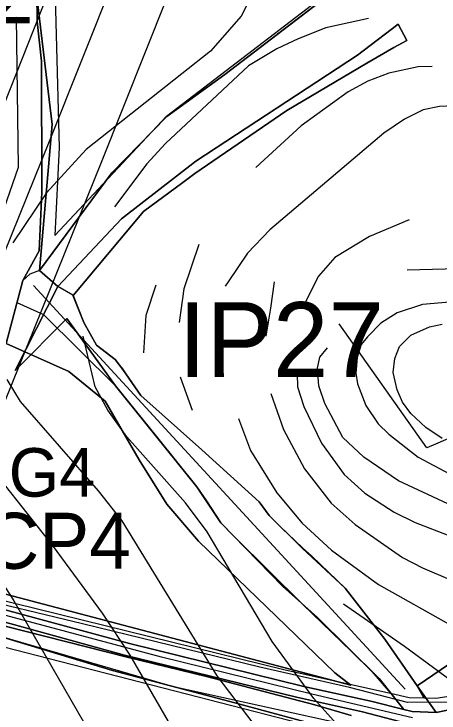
# Model space of a CAD drawing. Extents: x -1900516 to -575031, y -3809306 to -1157387.
# Drawn here: x -578770.8 to -578656.9, y -1159438.2 to -1159250.9 of the extents above; entities that cross this region are included whole.
import ezdxf

# ---------------------------------------------------------------- set-up
doc = ezdxf.new("R2010")
doc.units = 0
for name, color, linetype in [('01_OBVOD NEŘEŠENÉ', 7, 'Continuous'), ('01_OBVOD PÚ', 7, 'Continuous'), ('01_PARCELY_NÁVRH_PC', 7, 'Continuous'), ('01_PARCELY_NÁVRH_ŽP', 7, 'Continuous'), ('01_VRSTEVNICE', 7, 'Continuous'), ('02_KULTURY STAV', 7, 'Continuous'), ('03_PC_NÁVRH', 7, 'Continuous'), ('03_PC_OBJEKTY_NÁVRH', 7, 'Continuous'), ('04_ZPF_OP_ORGAN', 7, 'Continuous'), ('05_VHO_MELIORACE', 7, 'Continuous'), ('06_ÚSES_IP', 7, 'Continuous'), ('07_ELEKTRO', 7, 'Continuous'), ('07_OCH_P A POPISY TI', 7, 'Continuous')]:
    doc.layers.add(name, color=color, linetype=linetype)

msp = doc.modelspace()

# ---------------------------------------------------------------- linework, layer by layer
at = {"layer": '01_OBVOD NEŘEŠENÉ'}
for p, q in [((-578668.88, -1159232.29), (-578714.38, -1159267.1)), ((-578678.8, -1159261.96), (-578667.86, -1159253.63)), ((-578667.86, -1159253.63), (-578665.54, -1159258)), ((-578665.54, -1159258), (-578669.08, -1159259.85)), ((-578669.08, -1159259.85), (-578676.31, -1159264.09)), ((-578722.12, -1159290.34), (-578678.8, -1159261.96)), ((-578676.31, -1159264.09), (-578697.76, -1159276.77)), ((-578714.38, -1159267.1), (-578729.84, -1159278.37)), ((-578697.76, -1159276.77), (-578722.35, -1159293.66)), ((-578729.84, -1159278.37), (-578744.59, -1159293.5)), ((-578742.03, -1159305.76), (-578722.12, -1159290.34)), ((-578744.59, -1159293.5), (-578764.01, -1159319.64)), ((-578722.35, -1159293.66), (-578725.58, -1159296.06)), ((-578725.58, -1159296.06), (-578736.16, -1159303.79)), ((-578736.16, -1159303.79), (-578755.01, -1159326.3)), ((-578759.09, -1159323.9), (-578742.03, -1159305.76)), ((-578764.01, -1159319.64), (-578759.09, -1159323.9)), ((-578755.01, -1159326.3), (-578752.16, -1159333.53)), ((-578752.16, -1159333.53), (-578748.69, -1159339.61)), ((-578748.69, -1159339.61), (-578743.74, -1159343.45)), ((-578743.74, -1159343.45), (-578741.66, -1159346.13)), ((-578741.66, -1159346.13), (-578736.86, -1159353.08)), ((-578736.86, -1159353.08), (-578720.54, -1159367.66)), ((-578720.54, -1159367.66), (-578705.17, -1159381.61)), ((-578705.17, -1159381.61), (-578702.47, -1159385.25)), ((-578702.47, -1159385.25), (-578699.52, -1159388.25)), ((-578699.52, -1159388.25), (-578693.57, -1159393.95)), ((-578662.84, -1159430.87), (-578602.71, -1159390)), ((-578693.57, -1159393.95), (-578691.01, -1159396.16)), ((-578691.01, -1159396.16), (-578682.07, -1159404.75)), ((-578682.07, -1159404.75), (-578671.51, -1159418.43)), ((-578671.51, -1159418.43), (-578662.84, -1159430.87))]:
    msp.add_line(p, q, dxfattribs=at)
at = {"layer": '01_OBVOD PÚ'}
msp.add_lwpolyline([(-578668.88, -1159232.29), (-578714.38, -1159267.1), (-578729.84, -1159278.37), (-578744.59, -1159293.5), (-578764.01, -1159319.64), (-578759.09, -1159323.9), (-578742.03, -1159305.76), (-578722.12, -1159290.34), (-578678.8, -1159261.96), (-578667.86, -1159253.63), (-578665.54, -1159258), (-578669.08, -1159259.85), (-578676.31, -1159264.09), (-578697.76, -1159276.77), (-578722.35, -1159293.66), (-578725.58, -1159296.06), (-578736.16, -1159303.79), (-578755.01, -1159326.3), (-578752.16, -1159333.53), (-578748.69, -1159339.61), (-578743.74, -1159343.45), (-578741.66, -1159346.13), (-578736.86, -1159353.08), (-578720.54, -1159367.66), (-578705.17, -1159381.61), (-578702.47, -1159385.25), (-578699.52, -1159388.25), (-578693.57, -1159393.95), (-578691.01, -1159396.16), (-578682.07, -1159404.75), (-578671.51, -1159418.43), (-578662.84, -1159430.87), (-578602.71, -1159390)], dxfattribs=at)
at = {"layer": '01_PARCELY_NÁVRH_PC'}
for points in [[(-578680.53, -1159438.83), (-578690.19, -1159436.04), (-578719.21, -1159428.39), (-578740.5, -1159423.22), (-578800.71, -1159407.93), (-578802.57, -1159407.45), (-578816, -1159402.88), (-578834.08, -1159395.96), (-578841.47, -1159393.66), (-578845.51, -1159391.77), (-578865.03, -1159378.15), (-578869.94, -1159374.29), (-578878.12, -1159369.12), (-578887.02, -1159365.74), (-578913.36, -1159358.64), (-578960.86, -1159353.66), (-578977.85, -1159352.64), (-578989.86, -1159352.48), (-579030.26, -1159355.98), (-579039.25, -1159359.63), (-579045.66, -1159366.64), (-579052.43, -1159377.7), (-579071.21, -1159424.42), (-579081.08, -1159447.93)], [(-578795.12, -1159402.8), (-578698.14, -1159426.59), (-578669.93, -1159432.91), (-578664.95, -1159434.01), (-578661.04, -1159434.13), (-578657.79, -1159434.23), (-578650.23, -1159433.02), (-578640.61, -1159428.96), (-578614.79, -1159415.31), (-578599.75, -1159406.55), (-578590.71, -1159401.98), (-578571.85, -1159393.68), (-578569.22, -1159393.07), (-578556.92, -1159394.08), (-578530.41, -1159405.37), (-578466.69, -1159430.25)]]:
    msp.add_lwpolyline(points, dxfattribs=at)
at = {"layer": '01_PARCELY_NÁVRH_ŽP'}
msp.add_lwpolyline([(-578664.95, -1159434.01), (-578661.04, -1159434.13), (-578662.84, -1159430.87), (-578671.51, -1159418.43), (-578682.07, -1159404.75), (-578693.58, -1159393.98), (-578702.47, -1159385.25), (-578705.17, -1159381.61), (-578720.54, -1159367.66), (-578736.86, -1159353.08), (-578741.69, -1159346.01), (-578743.74, -1159343.45), (-578748.69, -1159339.61), (-578752.16, -1159333.53), (-578755.04, -1159326.27), (-578759.09, -1159323.9), (-578764.01, -1159319.64), (-578766.57, -1159320.64), (-578768.45, -1159322.3), (-578770.03, -1159328.24), (-578762.95, -1159331.43), (-578743.67, -1159350.53), (-578732.75, -1159364.04), (-578721.83, -1159377.56), (-578719.29, -1159381.36), (-578715.38, -1159387.23), (-578711.59, -1159391.14), (-578693.57, -1159408.99), (-578680.36, -1159421.67), (-578674.96, -1159427.03), (-578669.93, -1159432.91)], close=True, dxfattribs=at)
msp.add_lwpolyline([(-578681.9, -1159444.16), (-578804.15, -1159412.72), (-578817.83, -1159407.88), (-578816, -1159402.88), (-578802.57, -1159407.45), (-578800.71, -1159407.93), (-578740.5, -1159423.22), (-578719.21, -1159428.39), (-578690.19, -1159436.04), (-578680.53, -1159438.83)], dxfattribs=at)
at = {"layer": '01_VRSTEVNICE'}
for points in [[(-578775.8, -1159224.82), (-578752.31, -1159224.12), (-578738.6, -1159224.4), (-578724.9, -1159225.52), (-578719.03, -1159226.92), (-578712.46, -1159229.85), (-578708.12, -1159233.91), (-578705.75, -1159238.1), (-578706.58, -1159244.81), (-578709.94, -1159251.52), (-578718.19, -1159260.89), (-578751.47, -1159287.18), (-578762.09, -1159298.78), (-578771.18, -1159312.21)], [(-578675.82, -1159252.08), (-578687.29, -1159254.6), (-578694.7, -1159257.54), (-578700.4, -1159260.27), (-578707.98, -1159264.81), (-578730.21, -1159285.64), (-578735.25, -1159291.09), (-578743.92, -1159302.56)], [(-578658.77, -1159264.95), (-578662.54, -1159265.08), (-578670.37, -1159266.76), (-578676.05, -1159268.86), (-578681.28, -1159271.8), (-578693.86, -1159280.89), (-578706.03, -1159292.07)], [(-578649.26, -1159275.29), (-578656.81, -1159275.71), (-578661.23, -1159276.6), (-578666.18, -1159279.07), (-578671.77, -1159282.84), (-578702.25, -1159308.71), (-578708.26, -1159315), (-578713.44, -1159322.69), (-578714.28, -1159323.79)], [(-578664.92, -1159306.05), (-578675.54, -1159310.53), (-578684.91, -1159316.12), (-578689.25, -1159321.15), (-578693.3, -1159329.12)], [(-578721.27, -1159312.62), (-578725.32, -1159324.51), (-578726.58, -1159333.6)], [(-578665.48, -1159319.48), (-578651.92, -1159319.06)], [(-578701.13, -1159322.69), (-578702.11, -1159329.68), (-578703.37, -1159337.23)], [(-578732.87, -1159323.53), (-578735.53, -1159331.64), (-578736.09, -1159341.71)], [(-578652.08, -1159327.89), (-578661.42, -1159328.7), (-578668.13, -1159330.94), (-578672.58, -1159333.73), (-578676.1, -1159337.37), (-578677.79, -1159339.42), (-578678.9, -1159342.97), (-578679.21, -1159347.15), (-578678.76, -1159349.96), (-578676.52, -1159355.83), (-578673.21, -1159360.72), (-578670.37, -1159363.52), (-578662.54, -1159369.67), (-578654.15, -1159374.15)], [(-578656.11, -1159364.64), (-578660.44, -1159361.7), (-578664.5, -1159357.93), (-578666.75, -1159354.88), (-578668.13, -1159351.64), (-578669.27, -1159346.99), (-578668.83, -1159343.25), (-578667.57, -1159340.03), (-578664.5, -1159336.95), (-578659.46, -1159334.72), (-578656.11, -1159334.02)], [(-578715.39, -1159335), (-578714.83, -1159348.14)], [(-578634.16, -1159478.59), (-578643.24, -1159470.34), (-578677.64, -1159446.99), (-578684.49, -1159440.98), (-578690.51, -1159434.27), (-578701.69, -1159419.03), (-578719.03, -1159389.67), (-578724.9, -1159381.84), (-578740.56, -1159364.22), (-578745.66, -1159357.09), (-578749.09, -1159350.8), (-578752.31, -1159337.23)], [(-578886.25, -1159384.63), (-578874.65, -1159375.82), (-578852.98, -1159355.13), (-578837.32, -1159343.67), (-578828.09, -1159339.61), (-578823.89, -1159339.61), (-578820.54, -1159340.87), (-578816.76, -1159344.08), (-578813.13, -1159349.12), (-578807.26, -1159364.78), (-578801.66, -1159374.71), (-578794.25, -1159382.53), (-578782.37, -1159392.88), (-578776.35, -1159399.73), (-578770.9, -1159408.12), (-578750.49, -1159443.5)], [(-578654.6, -1159382.1), (-578667.85, -1159375.96), (-578677.08, -1159369.67), (-578682.68, -1159364.36), (-578687.57, -1159355.27), (-578689.11, -1159350.52), (-578689.53, -1159345.76), (-578688.88, -1159342.89), (-578686.87, -1159340.31)], [(-578694.98, -1159347.3), (-578694.84, -1159350.8), (-578693.16, -1159356.11), (-578688.41, -1159365.9), (-578682.4, -1159374.29), (-578676.8, -1159379.32), (-578668.97, -1159384.35), (-578663.38, -1159387.15), (-578632.06, -1159399.17), (-578626.47, -1159401.97), (-578613.74, -1159410.36)], [(-578772.72, -1159348.84), (-578769.22, -1159354.71), (-578748.25, -1159378.62), (-578741.96, -1159386.73), (-578716.51, -1159428.26), (-578704.91, -1159443.5)], [(-578726.3, -1159348.14), (-578723.08, -1159357.09)], [(-578701.97, -1159352.61), (-578698.61, -1159362.26), (-578693.02, -1159372.75), (-578685.89, -1159381.98), (-578679.46, -1159387.71), (-578666.74, -1159396.52), (-578661.42, -1159399.31), (-578633.95, -1159410.99), (-578624.23, -1159416.65)], [(-578710.64, -1159359.32), (-578707.42, -1159367.85), (-578700.43, -1159379.18), (-578693.58, -1159387.29), (-578685.75, -1159394.56), (-578673.17, -1159403.79), (-578652.19, -1159415.53), (-578634.72, -1159423.78)], [(-578728.12, -1159442.8), (-578739.72, -1159422.66), (-578747.13, -1159411.48), (-578760.28, -1159393.58), (-578781.53, -1159366.74)], [(-578682.54, -1159408.96), (-578666.18, -1159420.29), (-578650.66, -1159431.75)]]:
    msp.add_lwpolyline(points, dxfattribs=at)
at = {"layer": '02_KULTURY STAV'}
for points in [[(-578775.53, -1159127.99), (-578762.13, -1159174.04), (-578750.96, -1159216.07), (-578766.69, -1159225.18), (-578766.71, -1159229.78), (-578760.56, -1159280.49), (-578764.01, -1159319.64), (-578759.09, -1159323.9), (-578770.49, -1159346.44), (-578756.67, -1159332.47), (-578743.67, -1159350.53), (-578721.83, -1159377.56), (-578715.38, -1159387.23), (-578698.9, -1159404.24), (-578689.48, -1159412.63), (-578672.99, -1159428.98), (-578666.41, -1159437.22), (-578675.25, -1159435.03), (-578693.15, -1159431.1), (-578739.9, -1159419.59), (-578781.83, -1159408.23)], [(-578775.53, -1159127.99), (-578762.13, -1159174.04), (-578750.96, -1159216.07), (-578766.69, -1159225.18), (-578766.71, -1159229.78), (-578760.56, -1159280.49), (-578764.01, -1159319.64), (-578759.09, -1159323.9), (-578770.49, -1159346.44), (-578756.67, -1159332.47), (-578743.67, -1159350.53), (-578721.83, -1159377.56), (-578715.38, -1159387.23), (-578698.9, -1159404.24), (-578689.48, -1159412.63), (-578672.99, -1159428.98), (-578666.41, -1159437.22), (-578675.25, -1159435.03), (-578693.15, -1159431.1), (-578739.9, -1159419.59), (-578781.83, -1159408.23)], [(-578602.71, -1159390), (-578662.84, -1159430.87), (-578671.51, -1159418.43), (-578682.07, -1159404.75), (-578691.01, -1159396.16), (-578693.57, -1159393.95), (-578699.52, -1159388.25), (-578702.47, -1159385.25), (-578705.17, -1159381.61), (-578720.54, -1159367.66), (-578736.86, -1159353.08), (-578741.66, -1159346.13), (-578743.74, -1159343.45), (-578748.69, -1159339.61), (-578752.16, -1159333.53), (-578755.01, -1159326.3), (-578736.16, -1159303.79), (-578725.58, -1159296.06), (-578722.35, -1159293.66), (-578697.76, -1159276.77), (-578676.31, -1159264.09), (-578669.08, -1159259.85), (-578665.54, -1159258), (-578667.86, -1159253.63), (-578678.8, -1159261.96), (-578722.12, -1159290.34), (-578742.03, -1159305.76), (-578759.09, -1159323.9), (-578764.01, -1159319.64), (-578744.59, -1159293.5), (-578729.84, -1159278.37), (-578714.38, -1159267.1), (-578668.88, -1159232.29)], [(-578665.47, -1159440.98), (-578677.47, -1159437.91), (-578695.16, -1159433.96), (-578741.25, -1159422.68), (-578782.98, -1159411.14), (-578819.19, -1159401.33), (-578834.08, -1159395.96), (-578836.4, -1159395.24), (-578841.47, -1159393.66), (-578845.73, -1159391.87), (-578851.7, -1159388.13), (-578854.65, -1159386.48), (-578868.92, -1159377.36), (-578883.59, -1159369.39), (-578894.11, -1159365.52), (-578917.64, -1159358.86), (-578931.65, -1159356.51), (-578946.96, -1159355.58), (-578975.87, -1159355.65), (-578996.07, -1159355.4)], [(-578652.51, -1159437.01), (-578657.68, -1159438.06), (-578662.84, -1159430.87), (-578602.71, -1159390)], [(-578781.83, -1159408.23), (-578739.9, -1159419.59), (-578693.15, -1159431.1), (-578675.25, -1159435.03), (-578666.41, -1159437.22), (-578664.15, -1159437.78), (-578657.68, -1159438.06), (-578652.51, -1159437.01), (-578648.6, -1159435.54), (-578628.66, -1159425.62), (-578610.52, -1159415.66), (-578608.41, -1159414.61), (-578570.68, -1159394.05), (-578565.68, -1159392.62), (-578556.72, -1159394.43), (-578552.59, -1159396.58), (-578536.93, -1159403.24), (-578507.12, -1159415.14), (-578477.28, -1159426.63), (-578458.34, -1159433.09)], [(-578931.32, -1159562.03), (-578857.13, -1159434.74), (-578836.4, -1159395.24), (-578834.08, -1159395.96), (-578819.19, -1159401.33), (-578782.98, -1159411.14), (-578741.25, -1159422.68), (-578695.16, -1159433.96), (-578677.47, -1159437.91), (-578665.47, -1159440.98)]]:
    msp.add_lwpolyline(points, dxfattribs=at)
for points in [[(-578766.71, -1159229.78), (-578763.42, -1159228.38), (-578733.89, -1159207.49), (-578715.08, -1159195.09), (-578653, -1159157.37), (-578638.41, -1159150.57), (-578637, -1159150.48), (-578635.43, -1159150.96), (-578630.61, -1159154.28), (-578617.55, -1159183.19), (-578630.4, -1159197.76), (-578650.95, -1159216.74), (-578668.88, -1159232.29), (-578714.38, -1159267.1), (-578729.84, -1159278.37), (-578744.59, -1159293.5), (-578764.01, -1159319.64), (-578760.56, -1159280.49)], [(-578770.49, -1159346.44), (-578759.09, -1159323.9), (-578742.03, -1159305.76), (-578722.12, -1159290.34), (-578678.8, -1159261.96), (-578667.86, -1159253.63), (-578665.54, -1159258), (-578669.08, -1159259.85), (-578676.31, -1159264.09), (-578697.76, -1159276.77), (-578722.35, -1159293.66), (-578725.58, -1159296.06), (-578736.16, -1159303.79), (-578755.01, -1159326.3), (-578752.16, -1159333.53), (-578748.69, -1159339.61), (-578743.74, -1159343.45), (-578741.66, -1159346.13), (-578736.86, -1159353.08), (-578720.54, -1159367.66), (-578705.17, -1159381.61), (-578702.47, -1159385.25), (-578699.52, -1159388.25), (-578693.57, -1159393.95), (-578691.01, -1159396.16), (-578682.07, -1159404.75), (-578671.51, -1159418.43), (-578662.84, -1159430.87), (-578657.68, -1159438.06), (-578664.15, -1159437.78), (-578666.41, -1159437.22), (-578672.99, -1159428.98), (-578689.48, -1159412.63), (-578698.9, -1159404.24), (-578715.38, -1159387.23), (-578721.83, -1159377.56), (-578743.67, -1159350.53), (-578756.67, -1159332.47)]]:
    msp.add_lwpolyline(points, close=True, dxfattribs=at)
at = {"layer": '03_PC_NÁVRH'}
msp.add_lwpolyline([(-578664.08, -1159439.49), (-578691.06, -1159433.13), (-578731.31, -1159423.24), (-578788.51, -1159407.98), (-578818.79, -1159399.62), (-578840.13, -1159391.55), (-578863.75, -1159376.3), (-578876.23, -1159367.7), (-578904.71, -1159359.13), (-578912.91, -1159356.43), (-578932.04, -1159354.63), (-578960.73, -1159351.41), (-578992.19, -1159351.2), (-579018.62, -1159352.98), (-579030.77, -1159353.76), (-579040.57, -1159357.74), (-579047.47, -1159365.28), (-579054.45, -1159376.69), (-579073.29, -1159423.57), (-579083.15, -1159447.06)], dxfattribs=at)
at = {"layer": '03_PC_OBJEKTY_NÁVRH'}
msp.add_lwpolyline([(-578590.37, -1159402.82), (-578605.94, -1159411.91), (-578646.91, -1159433.49), (-578653.26, -1159435.31), (-578665.37, -1159435.39), (-578680.96, -1159431.31), (-578705, -1159425.89), (-578752.46, -1159414.33), (-578784.45, -1159406.6), (-578815.09, -1159397.62), (-578839.82, -1159388.09)], dxfattribs=at)
at = {"layer": '04_ZPF_OP_ORGAN'}
msp.add_lwpolyline([(-578760.32, -1159226.23), (-578758.7, -1159286.69), (-578759.89, -1159310.24), (-578729.96, -1159278.24), (-578669.39, -1159231.85), (-578650.95, -1159216.74), (-578614, -1159183.11), (-578629.51, -1159154.84), (-578632.88, -1159150.35), (-578640.82, -1159152.26), (-578655.64, -1159160.69), (-578674.28, -1159172.13), (-578686.18, -1159179.4), (-578698.07, -1159186.66), (-578727.21, -1159205.44), (-578733.89, -1159207.49)], close=True, dxfattribs=at)
for points in [[(-578760.32, -1159226.23), (-578758.7, -1159286.69), (-578759.89, -1159310.24), (-578729.96, -1159278.24), (-578669.39, -1159231.85), (-578650.95, -1159216.74), (-578614, -1159183.11), (-578629.51, -1159154.84), (-578632.88, -1159150.35), (-578640.82, -1159152.26), (-578655.64, -1159160.69), (-578674.28, -1159172.13), (-578686.18, -1159179.4), (-578698.07, -1159186.66), (-578727.21, -1159205.44), (-578733.89, -1159207.49), (-578760.32, -1159226.23)], [(-578800.51, -1159234.88), (-578765.47, -1159228.57), (-578764.86, -1159230.26), (-578764.63, -1159252.94), (-578763.42, -1159263.52), (-578763.35, -1159298.61), (-578764.11, -1159314.38), (-578768.45, -1159322.3), (-578772.95, -1159339.22), (-578756.15, -1159346.72), (-578746.4, -1159354.66), (-578737.28, -1159370.38), (-578729.9, -1159382.19), (-578721.38, -1159392.19), (-578684.84, -1159427.38), (-578680.61, -1159430.7), (-578817.23, -1159394.73)], [(-578817.23, -1159394.73), (-578680.61, -1159430.7), (-578684.84, -1159427.38), (-578721.38, -1159392.19), (-578729.9, -1159382.19), (-578737.28, -1159370.38), (-578746.4, -1159354.66), (-578756.15, -1159346.72), (-578772.95, -1159339.22), (-578768.45, -1159322.3), (-578764.11, -1159314.38), (-578763.35, -1159298.61), (-578763.42, -1159263.52), (-578764.63, -1159252.94), (-578764.86, -1159230.26), (-578765.47, -1159228.57), (-578800.51, -1159234.88)], [(-578459.94, -1159436.73), (-578538.43, -1159406.49), (-578561.51, -1159400.1), (-578571.64, -1159400.53), (-578580.03, -1159403.74), (-578655, -1159447.25), (-578664.9, -1159447.23), (-578677.27, -1159444.75), (-578711.65, -1159435.48), (-578744.48, -1159426.8), (-578828.45, -1159401.32), (-578826.41, -1159398.72), (-578834.08, -1159395.96), (-578839.19, -1159409.11), (-578848.77, -1159426.66), (-578861.53, -1159446.54), (-578875.72, -1159465.34), (-578888.86, -1159487.3), (-578903.91, -1159510.01), (-578919.47, -1159543.32), (-578935.33, -1159576.91), (-578946.84, -1159599.63), (-578940.46, -1159597.85)], [(-578861.53, -1159446.54), (-578848.77, -1159426.66), (-578839.19, -1159409.11), (-578834.08, -1159395.96), (-578826.41, -1159398.72), (-578828.45, -1159401.32), (-578744.48, -1159426.8), (-578711.65, -1159435.48), (-578677.27, -1159444.75)]]:
    msp.add_lwpolyline(points, dxfattribs=at)
at = {"layer": '05_VHO_MELIORACE'}
msp.add_lwpolyline([(-578957.02, -1159497.96), (-578999.82, -1159538.07), (-578976.83, -1159562.61), (-578930.48, -1159584.69), (-578893.64, -1159580.89), (-578854.64, -1159560.84), (-578812.39, -1159415.03), (-578769.59, -1159291.98), (-578770.13, -1159251.87), (-578796.16, -1159252.22), (-578814.55, -1159273.55), (-578814.01, -1159317.46), (-578831.89, -1159354.86), (-578854.64, -1159417.74), (-578895.81, -1159482.24), (-578905.9, -1159498.04)], close=True, dxfattribs=at)
at = {"layer": '06_ÚSES_IP'}
msp.add_line((-578765.6, -1159323.61), (-578666.03, -1159431.78), dxfattribs=at)
msp.add_lwpolyline([(-578468.31, -1159434.68), (-578565.47, -1159400.66), (-578630.75, -1159435), (-578655, -1159447.25), (-578728.06, -1159431.14), (-578816.87, -1159405.32)], dxfattribs=at)
at = {"layer": '07_ELEKTRO'}
for points in [[(-579151.64, -1160263.33), (-579124.46, -1160194.57), (-579087.04, -1160099.75), (-579049.34, -1160005.38), (-579007.3, -1159900.49), (-578960.77, -1159784.26), (-578916.42, -1159673.56), (-578883.23, -1159588.77), (-578839.91, -1159480.62), (-578797.65, -1159374.86), (-578761.31, -1159285.02), (-578726.29, -1159197.17), (-578686.82, -1159098.53)], [(-578493.23, -1159349.65), (-578539.76, -1159331.7), (-578596.94, -1159339.8), (-578657.87, -1159366.12), (-578660.2, -1159367.13)], [(-578660.2, -1159367.13), (-578683.69, -1159333.89)]]:
    msp.add_lwpolyline(points, dxfattribs=at)
at = {"layer": '07_OCH_P A POPISY TI'}
for p, q in [((-578775.23, -1159279.43), (-578740.22, -1159191.61)), ((-578747.39, -1159290.61), (-578712.36, -1159202.73)), ((-578783.73, -1159380.46), (-578747.39, -1159290.61))]:
    msp.add_line(p, q, dxfattribs=at)

# ---------------------------------------------------------------- texts
at = {"layer": '03_PC_OBJEKTY_NÁVRH'}
for s, p in [('B2', (-578790.13, -1159253.37)), ('CP4', (-578778.55, -1159399.54))]:
    msp.add_text(s, height=15, dxfattribs=at).set_placement(p)
at = {"layer": '04_ZPF_OP_ORGAN'}
msp.add_text('ORG4', height=13, dxfattribs=at).set_placement((-578798.31, -1159380.22))
at = {"layer": '06_ÚSES_IP'}
msp.add_text('IP27', height=20, dxfattribs=at).set_placement((-578726.73, -1159348.12))

doc.saveas('drawing.dxf')
